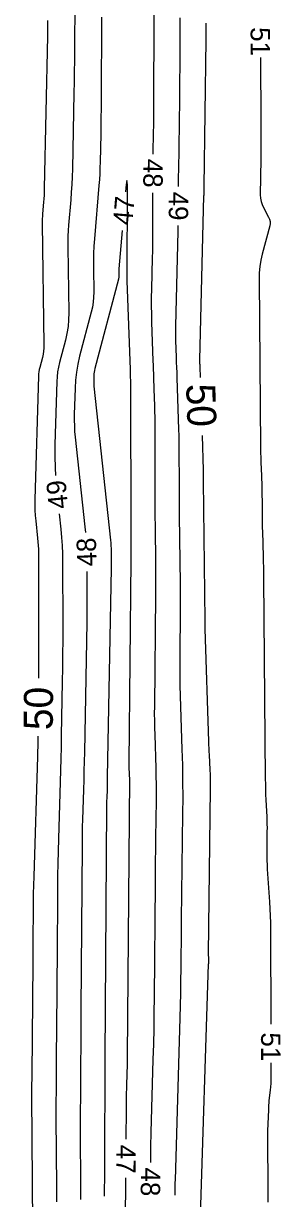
# Model space of a CAD drawing. Extents: x 2384780 to 2405861, y 547869 to 573706.
# Drawn here: x 2396718 to 2396744.5, y 553100.8 to 553222 of the extents above; entities that cross this region are included whole.
import ezdxf

# ---------------------------------------------------------------- set-up
doc = ezdxf.new("R2010")
doc.units = 0
doc.layers.add('Old_Level_60', color=7, linetype='Continuous')
doc.layers.add('Old_Level_61', color=7, linetype='Continuous')

msp = doc.modelspace()

# ---------------------------------------------------------------- linework, layer by layer
at = {"layer": 'Old_Level_60'}
for points in [[(2396723.274, 553224.38775), (2396723.24125, 553219.23725), (2396723.2325, 553218.13375), (2396723.21975, 553217.03), (2396723.20325, 553215.9265), (2396723.183, 553214.823), (2396723.026, 553206.98875), (2396723.00375, 553206.1885), (2396722.96875, 553205.389), (2396722.921, 553204.59025), (2396722.86075, 553203.792), (2396722.64275, 553201.18575), (2396722.603, 553200.627), (2396722.57675, 553200.06775), (2396722.56375, 553199.50825), (2396722.56475, 553198.948), (2396722.65675, 553192.1565), (2396722.64225, 553191.4395), (2396722.5795, 553190.72825), (2396722.4685, 553190.02275), (2396722.309, 553189.3235), (2396721.709, 553187.0485), (2396721.59475, 553186.55875), (2396721.50875, 553186.06525), (2396721.4515, 553185.56725), (2396721.4225, 553185.0655), (2396721.23325, 553178.5655), (2396721.2185, 553177.36075), (2396721.24525, 553176.1575), (2396721.288, 553175.39725)], [(2396726.049, 553222.65025), (2396725.9945, 553214.046), (2396725.9875, 553213.17425), (2396725.97725, 553212.3025), (2396725.9645, 553211.43075), (2396725.9485, 553210.55925), (2396725.89125, 553207.71175), (2396725.87425, 553207.102), (2396725.8475, 553206.4925), (2396725.81125, 553205.88375), (2396725.76525, 553205.27525), (2396725.30625, 553199.7835), (2396725.2525, 553199.03), (2396725.217, 553198.276), (2396725.19975, 553197.52125), (2396725.201, 553196.766), (2396725.23425, 553194.2975), (2396725.22375, 553193.77075), (2396725.17775, 553193.24825), (2396725.096, 553192.73025), (2396724.979, 553192.2165), (2396723.78125, 553187.67425), (2396723.59175, 553186.86375), (2396723.44975, 553186.04625), (2396723.35475, 553185.222), (2396723.30675, 553184.391), (2396723.2275, 553181.66525), (2396723.22025, 553181.0815), (2396723.23325, 553180.4985), (2396723.266, 553179.9165), (2396723.31875, 553179.335), (2396724.31475, 553170.10475), (2396724.3725, 553169.49575)], [(2396731.37725, 553208.52625), (2396731.4115, 553210.84575), (2396731.41875, 553211.3905), (2396731.42425, 553211.93525), (2396731.42825, 553212.48025), (2396731.43025, 553213.025), (2396731.4535, 553223.09)], [(2396733.97975, 553205.16775), (2396733.98075, 553205.4695), (2396733.98375, 553205.89875), (2396733.98825, 553206.32775), (2396733.994, 553206.75675), (2396734.104, 553214.191), (2396734.118, 553215.24275), (2396734.1285, 553216.29425), (2396734.136, 553217.346), (2396734.14, 553218.39775), (2396734.148, 553221.83325), (2396734.149, 553222.5695)], [(2396742.428, 553218.46875), (2396742.47175, 553211.77175), (2396742.47575, 553210.83125), (2396742.47475, 553209.89075), (2396742.46925, 553208.95025), (2396742.45925, 553208.00975), (2396742.41025, 553204.313), (2396742.427, 553203.97225), (2396742.486, 553203.642), (2396742.5875, 553203.32225), (2396742.7315, 553203.01275), (2396743.27075, 553202.0195), (2396743.36425, 553201.80375), (2396743.41325, 553201.583), (2396743.418, 553201.35675), (2396743.3785, 553201.12525), (2396742.6055, 553198.1965), (2396742.46125, 553197.56625), (2396742.36, 553196.93075), (2396742.3015, 553196.28975), (2396742.28575, 553195.64325), (2396742.43825, 553178.275), (2396742.445, 553177.73825), (2396742.4555, 553177.2015), (2396742.47025, 553176.66475), (2396742.48875, 553176.12825), (2396742.5555, 553174.376), (2396742.5685, 553174.0005), (2396742.5785, 553173.62475), (2396742.58575, 553173.249), (2396742.59025, 553172.87325), (2396742.60375, 553171.11475), (2396742.60775, 553170.738), (2396742.61375, 553170.36125), (2396742.62175, 553169.9845), (2396742.63175, 553169.60775), (2396742.70725, 553167.03675), (2396742.72175, 553166.48575), (2396742.73375, 553165.93475), (2396742.74275, 553165.38375), (2396742.74875, 553164.8325), (2396742.92475, 553144.10825), (2396742.932, 553143.56875), (2396742.94475, 553143.02975), (2396742.963, 553142.49075), (2396742.987, 553141.95175), (2396743.07375, 553140.19175), (2396743.08925, 553139.81475), (2396743.09925, 553139.43725), (2396743.10375, 553139.06), (2396743.10225, 553138.6825), (2396743.07825, 553136.5945), (2396743.07775, 553136.14725), (2396743.08625, 553135.70025), (2396743.104, 553135.2535), (2396743.131, 553134.807), (2396743.3675, 553131.44375), (2396743.412, 553130.72275), (2396743.44425, 553130.00125), (2396743.46425, 553129.2795), (2396743.47175, 553128.55725), (2396743.4905, 553118.8365)], [(2396728.575, 553106.9615), (2396728.6, 553110.0515), (2396728.60575, 553110.59025), (2396728.61425, 553111.12875), (2396728.626, 553111.66725), (2396728.64025, 553112.206), (2396728.69225, 553113.965), (2396728.70225, 553114.342), (2396728.71025, 553114.719), (2396728.7165, 553115.096), (2396728.7205, 553115.473), (2396728.92075, 553140.02275), (2396728.924, 553140.3935), (2396728.92775, 553140.76425), (2396728.932, 553141.135), (2396728.937, 553141.50575), (2396728.9535, 553142.71675), (2396728.9555, 553142.97625), (2396728.95475, 553143.23575), (2396728.95075, 553143.495), (2396728.944, 553143.7545), (2396728.90925, 553144.82775), (2396728.903, 553145.05775), (2396728.89925, 553145.28775), (2396728.898, 553145.51775), (2396728.899, 553145.74775), (2396729.10725, 553166.649), (2396729.10925, 553166.91725), (2396729.10975, 553167.1855), (2396729.10875, 553167.45375), (2396729.10625, 553167.722), (2396729.09625, 553168.59825), (2396729.09425, 553168.786), (2396729.09275, 553168.97375), (2396729.09175, 553169.16175), (2396729.091, 553169.3495), (2396729.05125, 553184.847), (2396729.0505, 553184.99225), (2396729.0485, 553185.13725), (2396729.04525, 553185.28225), (2396729.041, 553185.42725), (2396729.02525, 553185.901), (2396729.02175, 553186.0025), (2396729.01825, 553186.10425), (2396729.01475, 553186.20575), (2396729.01125, 553186.30725), (2396728.681, 553195.4385), (2396728.67725, 553195.575), (2396728.6755, 553195.71125), (2396728.67575, 553195.8475), (2396728.678, 553195.984), (2396728.68925, 553196.4295), (2396728.69125, 553196.52475), (2396728.693, 553196.62025), (2396728.694, 553196.71575), (2396728.6945, 553196.81125), (2396728.71225, 553204.194), (2396728.69925, 553205.38125), (2396728.65225, 553205.77875), (2396728.57125, 553205.38675), (2396728.497, 553204.62225)], [(2396731.1065, 553104.543), (2396731.116, 553105.73675), (2396731.12125, 553106.2185), (2396731.129, 553106.70025), (2396731.13925, 553107.18175), (2396731.15225, 553107.66325), (2396731.373, 553115.16025), (2396731.416, 553116.767), (2396731.4505, 553118.3735), (2396731.4765, 553119.9805), (2396731.49375, 553121.5875), (2396731.589, 553133.27075), (2396731.5995, 553134.45625), (2396731.61175, 553135.64175), (2396731.6255, 553136.82725), (2396731.641, 553138.01275), (2396731.69425, 553141.88525), (2396731.70075, 553142.715), (2396731.698, 553143.54475), (2396731.6855, 553144.37425), (2396731.6635, 553145.20375), (2396731.55275, 553148.636), (2396731.53275, 553149.3715), (2396731.52075, 553150.107), (2396731.5165, 553150.8425), (2396731.51975, 553151.57825), (2396731.63425, 553163.05625), (2396731.64075, 553163.9725), (2396731.6425, 553164.8885), (2396731.6395, 553165.80475), (2396731.63125, 553166.721), (2396731.597, 553169.71375), (2396731.59025, 553170.35525), (2396731.585, 553170.9965), (2396731.58125, 553171.63775), (2396731.579, 553172.27925), (2396731.55725, 553180.733), (2396731.55325, 553181.377), (2396731.54425, 553182.02125), (2396731.53025, 553182.665), (2396731.51125, 553183.309), (2396731.4415, 553185.41225), (2396731.42625, 553185.86275), (2396731.41075, 553186.3135), (2396731.395, 553186.76425), (2396731.379, 553187.21475), (2396731.2355, 553191.18025), (2396731.21125, 553192.03), (2396731.2, 553192.87975), (2396731.202, 553193.72975), (2396731.21675, 553194.57975), (2396731.29775, 553197.82525), (2396731.31325, 553198.52075), (2396731.32475, 553199.21625), (2396731.33225, 553199.91175), (2396731.336, 553200.6075), (2396731.3455, 553204.52625)], [(2396728.15825, 553200.6365), (2396727.8295, 553196.70175), (2396727.82175, 553196.5935), (2396727.8165, 553196.4855), (2396727.814, 553196.37725), (2396727.81425, 553196.26875), (2396727.819, 553195.9145), (2396727.8175, 553195.839), (2396727.811, 553195.764), (2396727.79925, 553195.68975), (2396727.7825, 553195.616), (2396725.35125, 553186.39675), (2396725.31025, 553186.22075), (2396725.2795, 553186.0435), (2396725.25875, 553185.86475), (2396725.2485, 553185.6845), (2396725.23125, 553185.09325), (2396725.22975, 553184.9665), (2396725.2325, 553184.84025), (2396725.2395, 553184.71375), (2396725.251, 553184.58775), (2396726.96425, 553168.71275), (2396726.99125, 553168.42625), (2396727.01075, 553168.1395), (2396727.0225, 553167.85225), (2396727.0265, 553167.56475), (2396727.02775, 553166.6245), (2396727.0275, 553166.423), (2396727.02625, 553166.2215), (2396727.024, 553166.02), (2396727.021, 553165.8185), (2396726.63075, 553144.26975), (2396726.62475, 553143.9695), (2396726.618, 553143.66925), (2396726.61, 553143.36925), (2396726.60125, 553143.069), (2396726.57075, 553142.08875), (2396726.56475, 553141.8785), (2396726.56025, 553141.6685), (2396726.557, 553141.45825), (2396726.555, 553141.248), (2396726.39275, 553115.316), (2396726.39125, 553115.0615), (2396726.38925, 553114.807), (2396726.38725, 553114.5525), (2396726.38525, 553114.298), (2396726.37825, 553113.467), (2396726.37675, 553113.28875), (2396726.37525, 553113.11075), (2396726.374, 553112.9325), (2396726.373, 553112.7545), (2396726.3345, 553106.606), (2396726.333, 553106.31125), (2396726.33275, 553106.01675), (2396726.33325, 553105.722), (2396726.33475, 553105.4275), (2396726.341, 553104.465), (2396726.342, 553104.25875), (2396726.34225, 553104.0525), (2396726.3415, 553103.84625), (2396726.34, 553103.64), (2396726.3155, 553101.07875)], [(2396733.63025, 553101.192), (2396733.63525, 553101.79275), (2396733.63775, 553102.03225), (2396733.64175, 553102.2715), (2396733.64675, 553102.511), (2396733.65325, 553102.75025), (2396734.146, 553119.48125), (2396734.18, 553120.7545), (2396734.2075, 553122.028), (2396734.228, 553123.3015), (2396734.24175, 553124.57525), (2396734.27575, 553128.73625), (2396734.2835, 553129.62775), (2396734.29275, 553130.5195), (2396734.303, 553131.411), (2396734.31475, 553132.3025), (2396734.42775, 553140.53125), (2396734.441, 553142.1925), (2396734.435, 553143.85375), (2396734.41025, 553145.51475), (2396734.36625, 553147.17575), (2396734.19025, 553152.62725), (2396734.15925, 553153.7765), (2396734.14025, 553154.92625), (2396734.1335, 553156.07575), (2396734.139, 553157.2255), (2396734.17625, 553160.98175), (2396734.18225, 553161.78675), (2396734.18375, 553162.59175), (2396734.181, 553163.3965), (2396734.17375, 553164.2015), (2396734.09275, 553171.25325), (2396734.0835, 553172.13625), (2396734.0765, 553173.019), (2396734.07125, 553173.902), (2396734.068, 553174.785), (2396734.0605, 553177.66925), (2396734.0565, 553178.28725), (2396734.048, 553178.90525), (2396734.0345, 553179.523), (2396734.01625, 553180.14075), (2396733.8395, 553185.46525), (2396733.82175, 553185.99425), (2396733.80375, 553186.523), (2396733.78525, 553187.05175), (2396733.76625, 553187.5805), (2396733.70375, 553189.308), (2396733.69325, 553189.678), (2396733.68825, 553190.04825), (2396733.689, 553190.4185), (2396733.6955, 553190.78875), (2396733.94075, 553200.58625), (2396733.9535, 553201.168)], [(2396721.67425, 553171.41625), (2396721.8445, 553169.83825), (2396721.924, 553168.998), (2396721.981, 553168.15675), (2396722.0155, 553167.31425), (2396722.02775, 553166.4705), (2396722.0355, 553159.82), (2396722.03375, 553158.395), (2396722.025, 553156.97), (2396722.0095, 553155.545), (2396721.98725, 553154.12), (2396721.88675, 553148.5715), (2396721.86325, 553147.3825), (2396721.836, 553146.19375), (2396721.80475, 553145.005), (2396721.76975, 553143.81625), (2396721.5865, 553137.9235), (2396721.55125, 553136.66075), (2396721.52375, 553135.39775), (2396721.504, 553134.13475), (2396721.49225, 553132.8715), (2396721.44475, 553125.314), (2396721.43575, 553123.91375), (2396721.42575, 553122.51325), (2396721.415, 553121.113), (2396721.4035, 553119.7125), (2396721.35625, 553114.1745), (2396721.35225, 553113.676), (2396721.34825, 553113.17775), (2396721.34475, 553112.67925), (2396721.3415, 553112.181), (2396721.33125, 553110.553), (2396721.32975, 553110.20425), (2396721.32925, 553109.85525), (2396721.32975, 553109.5065), (2396721.3315, 553109.15775), (2396721.379, 553102.0395), (2396721.386, 553100.51425)], [(2396724.529, 553165.50075), (2396724.53175, 553162.972), (2396724.531, 553162.28375), (2396724.52675, 553161.59575), (2396724.51925, 553160.9075), (2396724.5085, 553160.2195), (2396724.2665, 553146.8515), (2396724.2475, 553145.8915), (2396724.2255, 553144.9315), (2396724.20025, 553143.97175), (2396724.172, 553143.012), (2396724.0745, 553139.87675), (2396724.05575, 553139.205), (2396724.04125, 553138.533), (2396724.03075, 553137.861), (2396724.0245, 553137.189), (2396723.91875, 553120.315), (2396723.9135, 553119.4875), (2396723.9075, 553118.66025), (2396723.90125, 553117.83275), (2396723.89425, 553117.00525), (2396723.87125, 553114.3025), (2396723.8665, 553113.72325), (2396723.862, 553113.14425), (2396723.858, 553112.565), (2396723.85425, 553111.98575), (2396723.8365, 553109.151), (2396723.83375, 553108.5435), (2396723.83275, 553107.936), (2396723.834, 553107.3285), (2396723.837, 553106.721), (2396723.86125, 553103.08075), (2396723.86475, 553102.30075), (2396723.86525, 553101.52075), (2396723.8625, 553100.74075)], [(2396743.498, 553114.8365), (2396743.501, 553113.357), (2396743.497, 553113.0225), (2396743.4835, 553112.6885), (2396743.46075, 553112.355), (2396743.4285, 553112.022), (2396743.308, 553110.93525), (2396743.2845, 553110.702), (2396743.2655, 553110.46875), (2396743.251, 553110.235), (2396743.24125, 553110.001), (2396743.1705, 553107.822), (2396743.15775, 553107.355), (2396743.15025, 553106.888), (2396743.14775, 553106.421), (2396743.15025, 553105.95375), (2396743.1825, 553102.99375), (2396743.1885, 553102.3595), (2396743.19275, 553101.725), (2396743.195, 553101.09075), (2396743.1955, 553100.4565)], [(2396728.25925, 553078.6815), (2396728.529, 553102.16525), (2396728.53775, 553102.96175)]]:
    msp.add_lwpolyline(points, dxfattribs=at)
at = {"layer": 'Old_Level_61'}
for points in [[(2396720.47375, 553222.29625), (2396720.4675, 553221.7575), (2396720.4595, 553221.219), (2396720.44975, 553220.6805), (2396720.13575, 553205.01325), (2396720.1255, 553204.64875), (2396720.1095, 553204.2845), (2396720.08775, 553203.9205), (2396720.06025, 553203.55675), (2396719.961, 553202.36925), (2396719.943, 553202.11475), (2396719.931, 553201.86), (2396719.92525, 553201.605), (2396719.9255, 553201.34975), (2396720.095, 553188.84625), (2396720.0885, 553188.521), (2396720.06, 553188.19825), (2396720.0095, 553187.8785), (2396719.93725, 553187.56125), (2396719.665, 553186.529), (2396719.61325, 553186.307), (2396719.57425, 553186.083), (2396719.54825, 553185.85725), (2396719.535, 553185.6295), (2396719.1645, 553172.91025), (2396719.15775, 553172.36125), (2396719.17, 553171.813), (2396719.20075, 553171.26525), (2396719.2505, 553170.7185), (2396719.443, 553168.9335), (2396719.47925, 553168.55075), (2396719.50525, 553168.1675), (2396719.521, 553167.78375), (2396719.5265, 553167.39925), (2396719.5415, 553154.497)], [(2396736.23875, 553185.49075), (2396736.20225, 553186.587), (2396736.19975, 553186.65975), (2396736.19725, 553186.7325), (2396736.19475, 553186.805), (2396736.19225, 553186.87775), (2396736.1835, 553187.115), (2396736.18225, 553187.16575), (2396736.1815, 553187.21675), (2396736.1815, 553187.2675), (2396736.1825, 553187.3185), (2396736.60525, 553204.21475), (2396736.60725, 553204.31125), (2396736.609, 553204.40775), (2396736.61, 553204.50425), (2396736.6105, 553204.60075), (2396736.61125, 553204.91575), (2396736.6115, 553204.98325), (2396736.612, 553205.05075), (2396736.61275, 553205.11825), (2396736.6135, 553205.186), (2396736.8375, 553220.31225), (2396736.83975, 553220.48275), (2396736.8415, 553220.65325), (2396736.84275, 553220.82375), (2396736.8435, 553220.99425), (2396736.84475, 553221.55125), (2396736.84475, 553221.67075), (2396736.84475, 553221.79), (2396736.8445, 553221.9095), (2396736.844, 553222.02875)], [(2396736.20675, 553098.012), (2396737.0825, 553125.00525), (2396737.08425, 553125.04675), (2396737.087, 553125.08825), (2396737.09025, 553125.12975), (2396737.0945, 553125.171), (2396737.1095, 553125.306), (2396737.112, 553125.335), (2396737.11325, 553125.364), (2396737.11325, 553125.393), (2396737.11175, 553125.422), (2396737.089, 553125.7445), (2396737.085, 553125.8135), (2396737.08225, 553125.88275), (2396737.081, 553125.95175), (2396737.081, 553126.021), (2396737.27625, 553143.10825), (2396737.278, 553143.5895), (2396737.2725, 553144.07025), (2396737.25975, 553144.55125), (2396737.23975, 553145.03175), (2396737.1625, 553146.60175), (2396737.1465, 553146.93825), (2396737.13225, 553147.27475), (2396737.119, 553147.61125), (2396737.1075, 553147.948), (2396736.73225, 553159.58025), (2396736.73, 553159.6625), (2396736.7285, 553159.745), (2396736.728, 553159.8275), (2396736.7285, 553159.91), (2396736.73125, 553160.17925), (2396736.7315, 553160.237), (2396736.73175, 553160.29475), (2396736.7315, 553160.3525), (2396736.731, 553160.41025), (2396736.56525, 553174.8175), (2396736.564, 553174.9295), (2396736.56325, 553175.04175), (2396736.5625, 553175.15375), (2396736.562, 553175.266), (2396736.56125, 553175.63225), (2396736.56075, 553175.71075), (2396736.5595, 553175.78925), (2396736.55775, 553175.86775), (2396736.5555, 553175.94625), (2396736.43775, 553179.49425)], [(2396719.47425, 553148.4975), (2396719.474, 553148.48225), (2396719.464, 553147.969), (2396719.45225, 553147.45575), (2396719.43875, 553146.9425), (2396719.4235, 553146.4295), (2396719.038, 553134.031), (2396719.01325, 553133.14675), (2396718.994, 553132.26275), (2396718.98025, 553131.37825), (2396718.972, 553130.494), (2396718.954, 553127.60475), (2396718.95, 553126.9855), (2396718.9455, 553126.3665), (2396718.94075, 553125.74725), (2396718.93575, 553125.12825), (2396718.83775, 553113.64225), (2396718.836, 553113.42675), (2396718.83425, 553113.21125), (2396718.83275, 553112.99575), (2396718.83125, 553112.78025), (2396718.827, 553112.07625), (2396718.82625, 553111.9255), (2396718.826, 553111.77475), (2396718.82625, 553111.62375), (2396718.827, 553111.473), (2396718.91625, 553098.091)]]:
    msp.add_lwpolyline(points, dxfattribs=at)

# ---------------------------------------------------------------- texts
at = {"layer": 'Old_Level_60'}
for s, rotation, p in [('51', 270.3742611, (2396741.40775, 553221.596)), ('48', 269.5454833, (2396730.366, 553208.038)), ('47', 85.141825, (2396729.19975, 553201.117)), ('49', 269.6265056, (2396732.98425, 553204.6545)), ('49', 95.540925, (2396722.598, 553172.028)), ('48', 92.243325, (2396725.55825, 553166.03675)), ('51', 270.1103583, (2396742.492, 553117.96825)), ('47', 269.4696083, (2396727.57125, 553106.40375)), ('48', 269.4599694, (2396730.10375, 553104.05625))]:
    msp.add_text(s, height=2, rotation=rotation, dxfattribs=at).set_placement(p)
at = {"layer": 'Old_Level_61'}
for rotation, p in [(271.9016778, (2396734.76075, 553184.8035)), (89.358875, (2396721.00075, 553149.11825))]:
    msp.add_text('50', height=3, rotation=rotation, dxfattribs=at).set_placement(p)

doc.saveas('drawing.dxf')
